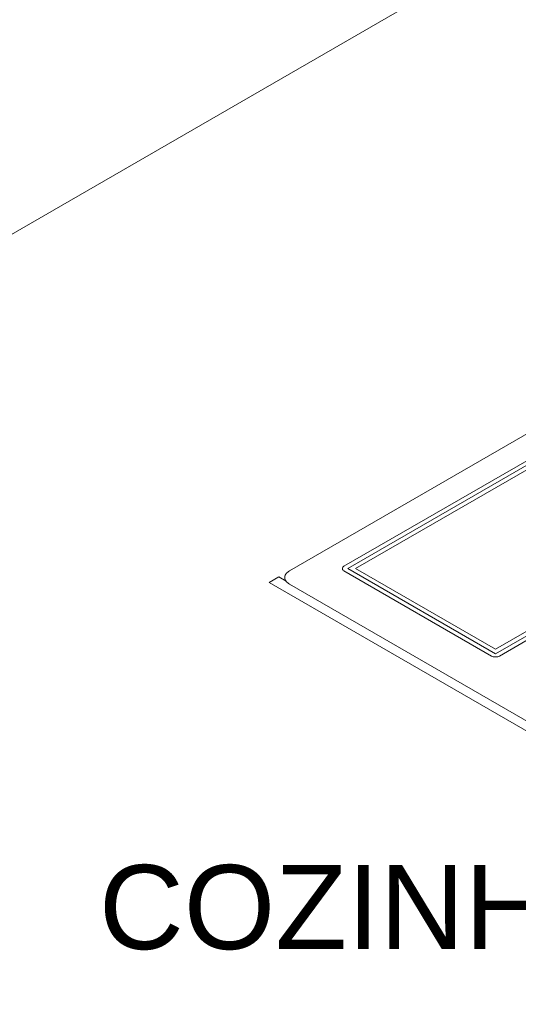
# Model space of a CAD drawing. Header units: millimetres. Extents: x 567 to 934, y -1 to 364.
# Tile 344 of 656: x 731.38 to 733.6, y 7.65 to 12.04. Entities that reach past the tile are written whole.
import ezdxf

# ---------------------------------------------------------------- set-up
doc = ezdxf.new("R2010")
doc.units = ezdxf.units.MM
doc.header["$MEASUREMENT"] = 0
doc.linetypes.add('NULL', pattern=[0])
doc.layers.add('ARQ FINA', color=8, linetype='Continuous')
doc.styles.add('Arial', font='arial.ttf')

msp = doc.modelspace()

# ---------------------------------------------------------------- linework, layer by layer
at = {"layer": 'ARQ FINA', "lineweight": 5}
for p, q in [((729.9945, 10.2993), (734.1515, 12.6993)), ((734.3845, 10.6183), (732.5831, 9.5783)), ((734.3498, 10.4783), (732.8256, 9.5983)), ((732.8429, 9.5883), (734.3671, 10.4683)), ((734.3671, 10.4483), (732.8776, 9.5883)), ((735.0253, 10.0883), (733.5011, 9.2083)), ((733.5011, 9.2283), (734.9907, 10.0883)), ((733.5184, 9.1983), (735.0426, 10.0783)), ((732.8256, 9.5783), (733.4838, 9.1983)), ((733.5011, 9.2083), (732.8429, 9.5883)), ((732.8776, 9.5883), (733.5011, 9.2283)), ((732.5355, 9.5508), (732.4922, 9.5258)), ((732.4922, 9.5258), (735.7484, 7.6458)), ((732.5678, 9.5322), (732.5355, 9.5508)), ((732.5831, 9.5183), (735.7874, 7.6683))]:
    msp.add_line(p, q, dxfattribs=at)
for points in [[(732.5831, 9.5783), (732.5788, 9.5756), (732.5749, 9.5727), (732.5714, 9.5695), (732.5685, 9.5663), (732.566, 9.5628), (732.5641, 9.5593), (732.5627, 9.5557), (732.5619, 9.552), (732.5616, 9.5483), (732.5619, 9.5446), (732.5627, 9.541), (732.5641, 9.5373), (732.566, 9.5338), (732.5685, 9.5304), (732.5714, 9.5271), (732.5749, 9.524), (732.5788, 9.5211), (732.5831, 9.5183)], [(732.8256, 9.5983), (732.8229, 9.5964), (732.8207, 9.5943), (732.8193, 9.592), (732.8185, 9.5896), (732.8185, 9.5871), (732.8193, 9.5847), (732.8207, 9.5824), (732.8229, 9.5802), (732.8256, 9.5783)], [(733.4838, 9.1983), (733.4871, 9.1967), (733.4908, 9.1955), (733.4948, 9.1947), (733.499, 9.1942), (733.5032, 9.1942), (733.5074, 9.1947), (733.5115, 9.1955), (733.5152, 9.1967), (733.5184, 9.1983)]]:
    msp.add_lwpolyline(points, dxfattribs=at)

# ---------------------------------------------------------------- texts
at = {"layer": 'ARQ FINA', "linetype": 'NULL', "lineweight": 5, "insert": (731.7337, 7.8865), "char_height": 0.375, "width": 4.716082, "attachment_point": 7, "line_spacing_factor": 0.6, "style": 'Arial'}
msp.add_mtext('COZINHA', dxfattribs=at)

doc.saveas('drawing.dxf')
